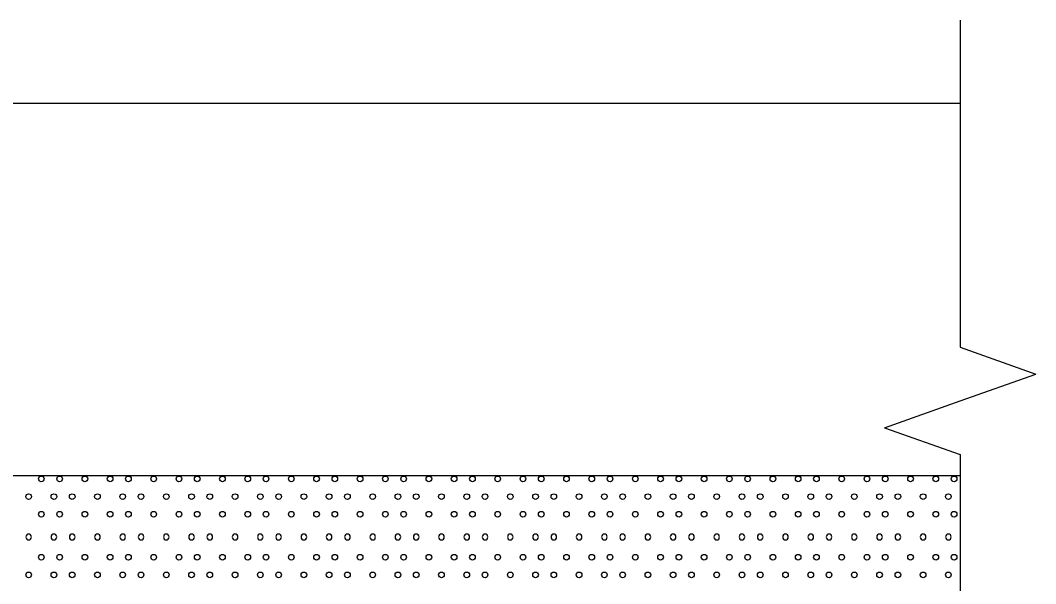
# Model space of a CAD drawing. Extents: x 49991.4 to 50021, y 49987.6 to 50011.4.
# Drawn here: x 50014.212 to 50015.439, y 49996.701 to 49997.381 of the extents above; entities that cross this region are included whole.
import ezdxf

# ---------------------------------------------------------------- set-up
doc = ezdxf.new("R2010")
doc.units = 0
doc.layers.add('Level 1', color=7, linetype='Continuous')
doc.layers.add('Level 6', color=7, linetype='Continuous')

msp = doc.modelspace()

# ---------------------------------------------------------------- linework, layer by layer
at = {"layer": 'Level 1'}
for p, q in [((50013.5148, 49997.2814), (50015.3472, 49997.2814)), ((50014.1472, 49996.8314), (50015.3472, 49996.8314))]:
    msp.add_line(p, q, dxfattribs=at)
for centre in [(50014.2376, 49996.8273), (50014.2597, 49996.8273), (50014.2902, 49996.8273), (50014.3207, 49996.8273), (50014.3428, 49996.8273), (50014.3733, 49996.8273), (50014.4038, 49996.8273), (50014.4259, 49996.8273), (50014.4564, 49996.8273), (50014.4869, 49996.8273), (50014.509, 49996.8273), (50014.5395, 49996.8273), (50014.57, 49996.8273), (50014.5921, 49996.8273), (50014.6226, 49996.8273), (50014.6531, 49996.8273), (50014.6752, 49996.8273), (50014.7057, 49996.8273), (50014.7362, 49996.8273), (50014.7583, 49996.8273), (50014.7888, 49996.8273), (50014.8193, 49996.8273), (50014.8414, 49996.8273), (50014.8719, 49996.8273), (50014.9024, 49996.8273), (50014.9245, 49996.8273), (50014.955, 49996.8273), (50014.9855, 49996.8273), (50015.0076, 49996.8273), (50015.0381, 49996.8273), (50015.0686, 49996.8273), (50015.0907, 49996.8273), (50015.1212, 49996.8273), (50015.1517, 49996.8273), (50015.1738, 49996.8273), (50015.2043, 49996.8273), (50015.2348, 49996.8273), (50015.2569, 49996.8273), (50015.2874, 49996.8273), (50015.3179, 49996.8273), (50015.34, 49996.8273), (50014.2223, 49996.8059), (50014.2223, 49996.8059), (50014.2528, 49996.8059), (50014.2749, 49996.8059), (50014.3054, 49996.8059), (50014.3054, 49996.8059), (50014.3359, 49996.8059), (50014.358, 49996.8059), (50014.3885, 49996.8059), (50014.3885, 49996.8059), (50014.419, 49996.8059), (50014.4411, 49996.8059), (50014.4716, 49996.8059), (50014.4716, 49996.8059), (50014.5021, 49996.8059), (50014.5242, 49996.8059), (50014.5547, 49996.8059), (50014.5547, 49996.8059), (50014.5852, 49996.8059), (50014.6073, 49996.8059), (50014.6378, 49996.8059), (50014.6378, 49996.8059), (50014.6683, 49996.8059), (50014.6904, 49996.8059), (50014.7209, 49996.8059), (50014.7209, 49996.8059), (50014.7514, 49996.8059), (50014.7735, 49996.8059), (50014.804, 49996.8059), (50014.804, 49996.8059), (50014.8345, 49996.8059), (50014.8566, 49996.8059), (50014.8871, 49996.8059), (50014.8871, 49996.8059), (50014.9176, 49996.8059), (50014.9397, 49996.8059), (50014.9702, 49996.8059), (50014.9702, 49996.8059), (50015.0007, 49996.8059), (50015.0228, 49996.8059), (50015.0533, 49996.8059), (50015.0533, 49996.8059), (50015.0838, 49996.8059), (50015.1059, 49996.8059), (50015.1364, 49996.8059), (50015.1364, 49996.8059), (50015.1669, 49996.8059), (50015.189, 49996.8059), (50015.2195, 49996.8059), (50015.2195, 49996.8059), (50015.25, 49996.8059), (50015.2721, 49996.8059), (50015.3026, 49996.8059), (50015.3026, 49996.8059), (50015.3331, 49996.8059), (50014.2376, 49996.7846), (50014.2597, 49996.7846), (50014.2902, 49996.7846), (50014.3207, 49996.7846), (50014.3428, 49996.7846), (50014.3733, 49996.7846), (50014.4038, 49996.7846), (50014.4259, 49996.7846), (50014.4564, 49996.7846), (50014.4869, 49996.7846), (50014.509, 49996.7846), (50014.5395, 49996.7846), (50014.57, 49996.7846), (50014.5921, 49996.7846), (50014.6226, 49996.7846), (50014.6531, 49996.7846), (50014.6752, 49996.7846), (50014.7057, 49996.7846), (50014.7362, 49996.7846), (50014.7583, 49996.7846), (50014.7888, 49996.7846), (50014.8193, 49996.7846), (50014.8414, 49996.7846), (50014.8719, 49996.7846), (50014.9024, 49996.7846), (50014.9245, 49996.7846), (50014.955, 49996.7846), (50014.9855, 49996.7846), (50015.0076, 49996.7846), (50015.0381, 49996.7846), (50015.0686, 49996.7846), (50015.0907, 49996.7846), (50015.1212, 49996.7846), (50015.1517, 49996.7846), (50015.1738, 49996.7846), (50015.2043, 49996.7846), (50015.2348, 49996.7846), (50015.2569, 49996.7846), (50015.2874, 49996.7846), (50015.3179, 49996.7846), (50015.34, 49996.7846), (50014.2376, 49996.7327), (50014.2597, 49996.7327), (50014.2902, 49996.7327), (50014.3207, 49996.7327), (50014.3428, 49996.7327), (50014.3733, 49996.7327), (50014.4038, 49996.7327), (50014.4259, 49996.7327), (50014.4564, 49996.7327), (50014.4869, 49996.7327), (50014.509, 49996.7327), (50014.5395, 49996.7327), (50014.57, 49996.7327), (50014.5921, 49996.7327), (50014.6226, 49996.7327), (50014.6531, 49996.7327), (50014.6752, 49996.7327), (50014.7057, 49996.7327), (50014.7362, 49996.7327), (50014.7583, 49996.7327), (50014.7888, 49996.7327), (50014.8193, 49996.7327), (50014.8414, 49996.7327), (50014.8719, 49996.7327), (50014.9024, 49996.7327), (50014.9245, 49996.7327), (50014.955, 49996.7327), (50014.9855, 49996.7327), (50015.0076, 49996.7327), (50015.0381, 49996.7327), (50015.0686, 49996.7327), (50015.0907, 49996.7327), (50015.1212, 49996.7327), (50015.1517, 49996.7327), (50015.1738, 49996.7327), (50015.2043, 49996.7327), (50015.2348, 49996.7327), (50015.2569, 49996.7327), (50015.2874, 49996.7327), (50015.3179, 49996.7327), (50015.34, 49996.7327), (50014.2223, 49996.7113), (50014.2223, 49996.7113), (50014.2528, 49996.7113), (50014.2749, 49996.7113), (50014.3054, 49996.7113), (50014.3054, 49996.7113), (50014.3359, 49996.7113), (50014.358, 49996.7113), (50014.3885, 49996.7113), (50014.3885, 49996.7113), (50014.419, 49996.7113), (50014.4411, 49996.7113), (50014.4716, 49996.7113), (50014.4716, 49996.7113), (50014.5021, 49996.7113), (50014.5242, 49996.7113), (50014.5547, 49996.7113), (50014.5547, 49996.7113), (50014.5852, 49996.7113), (50014.6073, 49996.7113), (50014.6378, 49996.7113), (50014.6378, 49996.7113), (50014.6683, 49996.7113), (50014.6904, 49996.7113), (50014.7209, 49996.7113), (50014.7209, 49996.7113), (50014.7514, 49996.7113), (50014.7735, 49996.7113), (50014.804, 49996.7113), (50014.804, 49996.7113), (50014.8345, 49996.7113), (50014.8566, 49996.7113), (50014.8871, 49996.7113), (50014.8871, 49996.7113), (50014.9176, 49996.7113), (50014.9397, 49996.7113), (50014.9702, 49996.7113), (50014.9702, 49996.7113), (50015.0007, 49996.7113), (50015.0228, 49996.7113), (50015.0533, 49996.7113), (50015.0533, 49996.7113), (50015.0838, 49996.7113), (50015.1059, 49996.7113), (50015.1364, 49996.7113), (50015.1364, 49996.7113), (50015.1669, 49996.7113), (50015.189, 49996.7113), (50015.2195, 49996.7113), (50015.2195, 49996.7113), (50015.25, 49996.7113), (50015.2721, 49996.7113), (50015.3026, 49996.7113), (50015.3026, 49996.7113), (50015.3331, 49996.7113)]:
    msp.add_circle(centre, 0.00341, dxfattribs=at)
for centre, start, end in [((50014.2223, 49996.7572), 0, 180), ((50014.2528, 49996.7572), 0, 180), ((50014.2749, 49996.7572), 0, 180), ((50014.3054, 49996.7572), 0, 180), ((50014.3359, 49996.7572), 0, 180), ((50014.358, 49996.7572), 0, 180), ((50014.3885, 49996.7572), 0, 180), ((50014.419, 49996.7572), 0, 180), ((50014.4411, 49996.7572), 0, 180), ((50014.4716, 49996.7572), 0, 180), ((50014.5021, 49996.7572), 0, 180), ((50014.5242, 49996.7572), 0, 180), ((50014.5547, 49996.7572), 0, 180), ((50014.5852, 49996.7572), 0, 180), ((50014.6073, 49996.7572), 0, 180), ((50014.6378, 49996.7572), 0, 180), ((50014.6683, 49996.7572), 0, 180), ((50014.6904, 49996.7572), 0, 180), ((50014.7209, 49996.7572), 0, 180), ((50014.7514, 49996.7572), 0, 180), ((50014.7735, 49996.7572), 0, 180), ((50014.804, 49996.7572), 0, 180), ((50014.8345, 49996.7572), 0, 180), ((50014.8566, 49996.7572), 0, 180), ((50014.8871, 49996.7572), 0, 180), ((50014.9176, 49996.7572), 0, 180), ((50014.9397, 49996.7572), 0, 180), ((50014.9702, 49996.7572), 0, 180), ((50015.0007, 49996.7572), 0, 180), ((50015.0228, 49996.7572), 0, 180), ((50015.0533, 49996.7572), 0, 180), ((50015.0838, 49996.7572), 0, 180), ((50015.1059, 49996.7572), 0, 180), ((50015.1364, 49996.7572), 0, 180), ((50015.1669, 49996.7572), 0, 180), ((50015.189, 49996.7572), 0, 180), ((50015.2195, 49996.7572), 0, 180), ((50015.25, 49996.7572), 0, 180), ((50015.2721, 49996.7572), 0, 180), ((50015.3026, 49996.7572), 0, 180), ((50015.3331, 49996.7572), 0, 180), ((50014.2223, 49996.757), 180, 0), ((50014.2223, 49996.757), 180, 0), ((50014.2528, 49996.757), 180, 0), ((50014.2749, 49996.757), 180, 0), ((50014.3054, 49996.757), 180, 0), ((50014.3054, 49996.757), 180, 0), ((50014.3359, 49996.757), 180, 0), ((50014.358, 49996.757), 180, 0), ((50014.3885, 49996.757), 180, 0), ((50014.3885, 49996.757), 180, 0), ((50014.419, 49996.757), 180, 0), ((50014.4411, 49996.757), 180, 0), ((50014.4716, 49996.757), 180, 0), ((50014.4716, 49996.757), 180, 0), ((50014.5021, 49996.757), 180, 0), ((50014.5242, 49996.757), 180, 0), ((50014.5547, 49996.757), 180, 0), ((50014.5547, 49996.757), 180, 0), ((50014.5852, 49996.757), 180, 0), ((50014.6073, 49996.757), 180, 0), ((50014.6378, 49996.757), 180, 0), ((50014.6378, 49996.757), 180, 0), ((50014.6683, 49996.757), 180, 0), ((50014.6904, 49996.757), 180, 0), ((50014.7209, 49996.757), 180, 0), ((50014.7209, 49996.757), 180, 0), ((50014.7514, 49996.757), 180, 0), ((50014.7735, 49996.757), 180, 0), ((50014.804, 49996.757), 180, 0), ((50014.804, 49996.757), 180, 0), ((50014.8345, 49996.757), 180, 0), ((50014.8566, 49996.757), 180, 0), ((50014.8871, 49996.757), 180, 0), ((50014.8871, 49996.757), 180, 0), ((50014.9176, 49996.757), 180, 0), ((50014.9397, 49996.757), 180, 0), ((50014.9702, 49996.757), 180, 0), ((50014.9702, 49996.757), 180, 0), ((50015.0007, 49996.757), 180, 0), ((50015.0228, 49996.757), 180, 0), ((50015.0533, 49996.757), 180, 0), ((50015.0533, 49996.757), 180, 0), ((50015.0838, 49996.757), 180, 0), ((50015.1059, 49996.757), 180, 0), ((50015.1364, 49996.757), 180, 0), ((50015.1364, 49996.757), 180, 0), ((50015.1669, 49996.757), 180, 0), ((50015.189, 49996.757), 180, 0), ((50015.2195, 49996.757), 180, 0), ((50015.2195, 49996.757), 180, 0), ((50015.25, 49996.757), 180, 0), ((50015.2721, 49996.757), 180, 0), ((50015.3026, 49996.757), 180, 0), ((50015.3026, 49996.757), 180, 0), ((50015.3331, 49996.757), 180, 0)]:
    msp.add_arc(centre, 0.00341, start, end, dxfattribs=at)
at = {"layer": 'Level 6'}
for p, q in [((50015.3472, 49997.3814), (50015.3472, 49996.9863)), ((50015.3472, 49996.9863), (50015.4386, 49996.9539)), ((50015.3472, 49996.9215), (50015.4386, 49996.9539)), ((50015.2558, 49996.8891), (50015.3472, 49996.9215)), ((50015.2558, 49996.8891), (50015.3472, 49996.8567)), ((50015.3472, 49996.8567), (50015.3472, 49996.0939))]:
    msp.add_line(p, q, dxfattribs=at)

doc.saveas('drawing.dxf')
